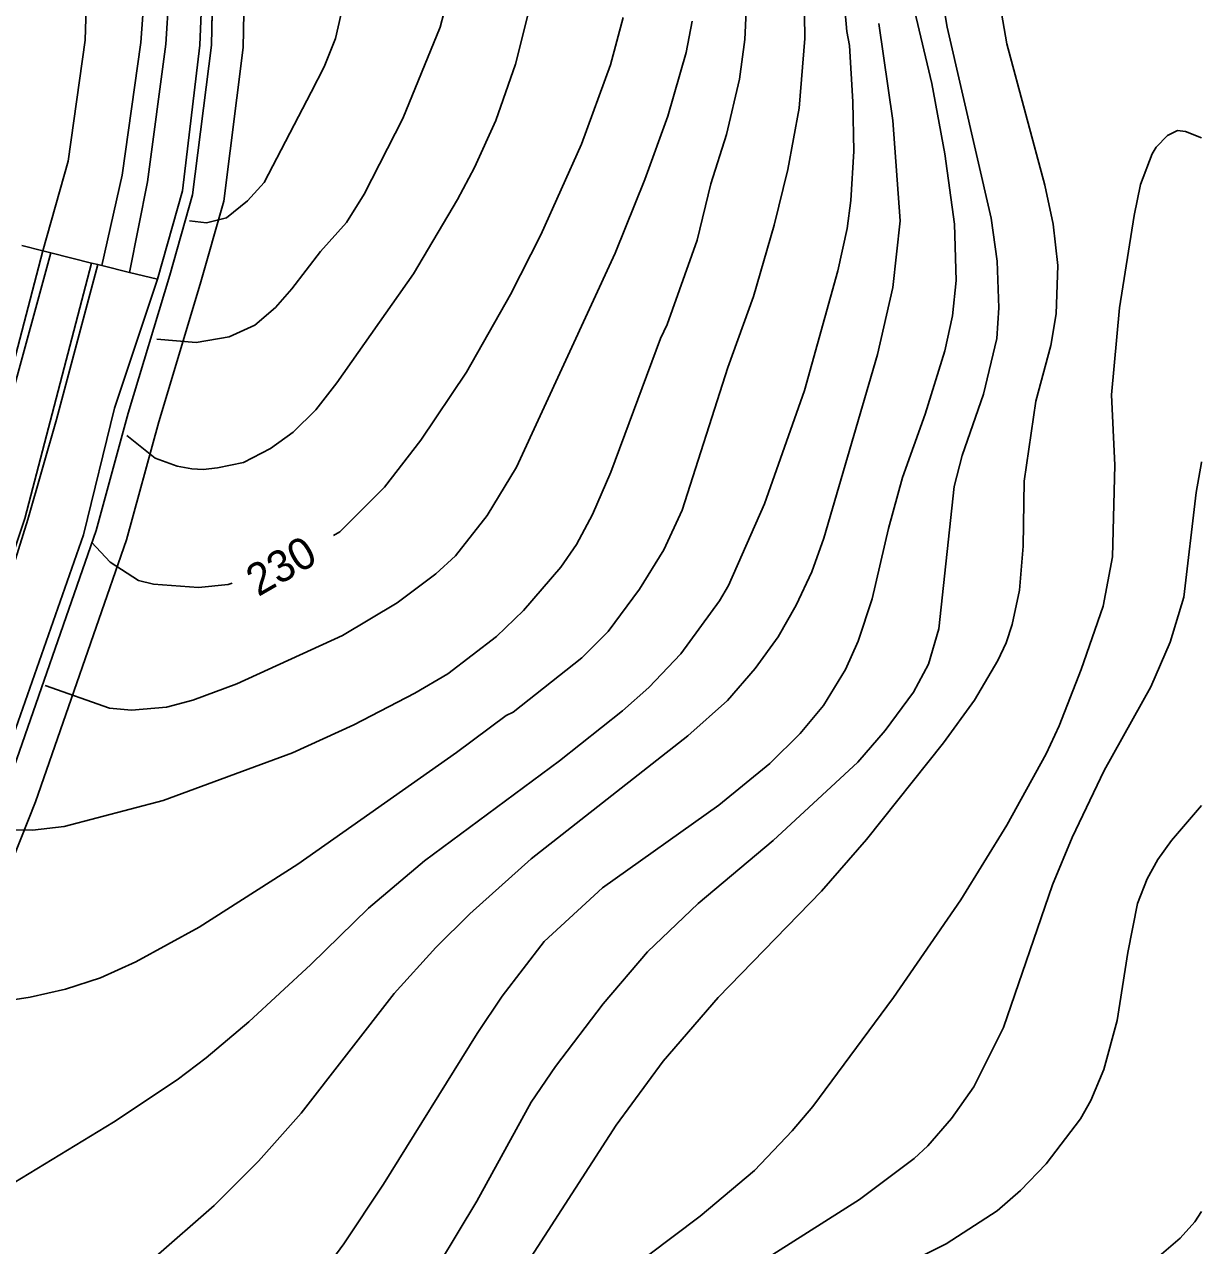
# Model space of a CAD drawing. Extents: x -555860 to -552701, y -1187050 to -1182291.
# Drawn here: x -553072 to -552701.1, y -1185855 to -1185470 of the extents above; entities that cross this region are included whole.
import ezdxf

# ---------------------------------------------------------------- set-up
doc = ezdxf.new("R2010")
doc.units = 0
for name, color, linetype in [('Level 28', 7, 'Continuous'), ('Level 30', 7, 'Continuous'), ('Level 40', 7, 'Continuous'), ('Level 41', 7, 'Continuous'), ('navrh_BV', 7, 'Continuous')]:
    doc.layers.add(name, color=color, linetype=linetype)

msp = doc.modelspace()

# ---------------------------------------------------------------- linework, layer by layer
at = {"layer": 'Level 28'}
msp.add_lwpolyline([(-553012.48, -1185445.05), (-553013.11, -1185476.6), (-553019.07, -1185523.79), (-553026.24, -1185549.14), (-553039.31, -1185592.57), (-553049.45, -1185629.53), (-553077.94, -1185711.57), (-553092.08, -1185747), (-553113.19, -1185788.8), (-553124.49, -1185817.28), (-553153.76, -1185896.92)], dxfattribs=at)
at = {"layer": 'Level 30'}
for points in [[(-553012.48, -1185445.05), (-553013.11, -1185476.6), (-553019.07, -1185523.79), (-553026.24, -1185549.14), (-553039.31, -1185592.57), (-553049.45, -1185629.53), (-553077.94, -1185711.57), (-553092.08, -1185747), (-553113.19, -1185788.8), (-553124.49, -1185817.28), (-553153.76, -1185896.92)], [(-553144.68, -1185901.21), (-553115.15, -1185820.85), (-553104.06, -1185792.91), (-553082.95, -1185751.11), (-553068.57, -1185715.06), (-553039.89, -1185632.5), (-553029.7, -1185595.33), (-553016.64, -1185551.94), (-553009.24, -1185525.79), (-553003.12, -1185477.33), (-553002.47, -1185444.56)]]:
    msp.add_lwpolyline(points, dxfattribs=at)
at = {"layer": 'Level 40'}
for points in [[(-552883.32, -1185467.86), (-552887.34, -1185482.83), (-552896.49, -1185507.79), (-552909.25, -1185536.36), (-552918.82, -1185555.21), (-552932.68, -1185579.62), (-552947.1, -1185601.11), (-552958.61, -1185615.94), (-552972.61, -1185629.95), (-552974.62, -1185631.11)], [(-552802.76, -1185469.8), (-552798.32, -1185500.3), (-552796.1, -1185531.92), (-552798.32, -1185553), (-552803.18, -1185574.07), (-552820.09, -1185632.03), (-552823.84, -1185642.57), (-552828.83, -1185653.1), (-552834.51, -1185663.09), (-552841.72, -1185673.07), (-552850.46, -1185683.19), (-552862.94, -1185694.29), (-552912.3, -1185733.11), (-552931.71, -1185750.44), (-552942.39, -1185760.98), (-552955.56, -1185775.54), (-552984.82, -1185813.25), (-552998.27, -1185828.37), (-553012.27, -1185842.37), (-553050.68, -1185875.93)], [(-552701.06, -1185607.96), (-552701.12, -1185608.18), (-552702.79, -1185617.61), (-552706.67, -1185650.61), (-552710.97, -1185664.75), (-552717.07, -1185678.9), (-552731.77, -1185705.24), (-552741.89, -1185726.32), (-552747.99, -1185741.29), (-552763.52, -1185786.22), (-552772.81, -1185804.93), (-552779.88, -1185814.92), (-552787.37, -1185823.52), (-552791.67, -1185827.53), (-552808.86, -1185840.43), (-552851.43, -1185867.47), (-552869.59, -1185881.2), (-552875.69, -1185886.74), (-552886.09, -1185897.56), (-552900.65, -1185916.14), (-552920.76, -1185947.33), (-552931.3, -1185962.17), (-552939.06, -1185971.6), (-552939.54, -1185972.05)], [(-553006.58, -1185646.14), (-553007.79, -1185646.57), (-553017.21, -1185647.53), (-553031.41, -1185646.45), (-553036.11, -1185645.29), (-553044.99, -1185639.56), (-553050.87, -1185633.24)]]:
    msp.add_lwpolyline(points, dxfattribs=at)
at = {"layer": 'Level 41'}
for points in [[(-552947.38, -1185870.8), (-552929.49, -1185840.99), (-552912.3, -1185809.79), (-552904.67, -1185798.55), (-552889.7, -1185778.73), (-552875.69, -1185762.37), (-552859.75, -1185747.11), (-552836.04, -1185727.28), (-552809.42, -1185702.61), (-552800.82, -1185692.62), (-552791.81, -1185680.56), (-552787.09, -1185671.69), (-552783.9, -1185660.59), (-552779.05, -1185615.67), (-552776.55, -1185605.96), (-552769.76, -1185586.55), (-552765.6, -1185569.08), (-552764.91, -1185559.37), (-552765.46, -1185544.68), (-552767.4, -1185531.09), (-552781.27, -1185470.91), (-552787.79, -1185431.81)], [(-552815.38, -1185443.46), (-552812.88, -1185472.3), (-552812.05, -1185476.73), (-552810.94, -1185494.48), (-552810.66, -1185510.01), (-552811.63, -1185525.54), (-552812.74, -1185534.42), (-552815.66, -1185547.73), (-552826.19, -1185585.44), (-552838.81, -1185621.21), (-552850.18, -1185646.86), (-552852.95, -1185651.72), (-552865.16, -1185668.5), (-552875.28, -1185679.03), (-552883.6, -1185686.38), (-552903.43, -1185702.19), (-552945.99, -1185733.66), (-552963.6, -1185748.64), (-552981.77, -1185766.39), (-553001.32, -1185784.41), (-553014.77, -1185795.78), (-553023.92, -1185802.72), (-553044.02, -1185816.03), (-553092.43, -1185845.46)], [(-552843.94, -1185452.33), (-552845.05, -1185474.79), (-552846.71, -1185487.27), (-552850.73, -1185504.74), (-552855.73, -1185520.27), (-552860.03, -1185538.02), (-552869.45, -1185564.64), (-552871.53, -1185569.08), (-552887.2, -1185611.23), (-552893.03, -1185624.54), (-552898.02, -1185633.97), (-552903.01, -1185641.18), (-552914.8, -1185654.77), (-552923.25, -1185662.95), (-552938.64, -1185674.74), (-552949.04, -1185680.84), (-552968.18, -1185690.82), (-552987.59, -1185699.69)], [(-552766.71, -1185451.22), (-552762.41, -1185476.18), (-552750.49, -1185520.69), (-552747.85, -1185533.03), (-552746.33, -1185546.06), (-552746.88, -1185561.31), (-552748.55, -1185571.3), (-552753.26, -1185588.77), (-552757, -1185614), (-552757.28, -1185634.53), (-552758.39, -1185648.39), (-552760.75, -1185659.21), (-552762.69, -1185665.03), (-552765.32, -1185670.57), (-552772.67, -1185683.05), (-552782.38, -1185696.5), (-552806.64, -1185727.01), (-552820.79, -1185743.23), (-552853.37, -1185776.79), (-552870.7, -1185796.89), (-552885.54, -1185817), (-552915.63, -1185863.59)], [(-552794.44, -1185453.16), (-552786.12, -1185488.66), (-552781.96, -1185510.84), (-552778.91, -1185533.03), (-552778.36, -1185550.78), (-552779.6, -1185561.87), (-552781.96, -1185572.96), (-552788.2, -1185592.93), (-552795.27, -1185612.89), (-552799.71, -1185628.98), (-552804.84, -1185651.16), (-552809.28, -1185664.47), (-552813.3, -1185673.35), (-552820.23, -1185684.72), (-552827.58, -1185693.59), (-552837.15, -1185703.02), (-552853.23, -1185716.19), (-552889.84, -1185742.26), (-552908.28, -1185759.18), (-552921.45, -1185776.37), (-552929.35, -1185788.16), (-552958.89, -1185835.58), (-552971.37, -1185854.44), (-552981.21, -1185867.88)], [(-552826.33, -1185459.54), (-552826.05, -1185474.52), (-552827.86, -1185496.42), (-552831.46, -1185515.83), (-552835.76, -1185533.3), (-552842.28, -1185555.77), (-552850.32, -1185578.23), (-552864.74, -1185623.16), (-552870.56, -1185635.63), (-552878.19, -1185648.11), (-552888.03, -1185661.42), (-552896.35, -1185669.74), (-552917.98, -1185686.8), (-552920.2, -1185687.91), (-552935.87, -1185699.55), (-552985.93, -1185734.77), (-553016.98, -1185754.6), (-553036.95, -1185765.56), (-553048.05, -1185770.55), (-553059.14, -1185774.15), (-553070.23, -1185776.65), (-553079.1, -1185778.09)], [(-552971.51, -1185463.42), (-552974, -1185474.51), (-552977.61, -1185483.39), (-552981.63, -1185491.43), (-552996.5, -1185519.93), (-553001.72, -1185525.69), (-553008.34, -1185530.97), (-553014.68, -1185532.63), (-553019.98, -1185531.92)], [(-552913.27, -1185466.75), (-552917.29, -1185482.56), (-552923.53, -1185500.3), (-552930.19, -1185515.14), (-552935.59, -1185525.26), (-552949.46, -1185548.7), (-552973.58, -1185583.08), (-552980.24, -1185591.54), (-552987.31, -1185598.61), (-552994.52, -1185603.74), (-553002.98, -1185608.18), (-553011.2, -1185609.79), (-553015.76, -1185610.31), (-553019.27, -1185610.14), (-553023.94, -1185609.25), (-553030.8, -1185606.81), (-553039.81, -1185599.61)], [(-553030.31, -1185569.28), (-553017.97, -1185570.35), (-553007.54, -1185568.51), (-552999.42, -1185564.89), (-552992.91, -1185559.26), (-552987.8, -1185553.37), (-552978.72, -1185541.62), (-552970.54, -1185532.47), (-552964.99, -1185523.6), (-552952.79, -1185499.75), (-552941, -1185470.91), (-552939.89, -1185466.47)], [(-552861.55, -1185468.97), (-552863.49, -1185478.95), (-552869.32, -1185498.92), (-552876.53, -1185518.89), (-552885.82, -1185542.18), (-552917.01, -1185609.57), (-552926.17, -1185624.82), (-552936.15, -1185637.57), (-552942.39, -1185643.26), (-552954.59, -1185652.41), (-552971.78, -1185662.67), (-553005.06, -1185677.92), (-553018.93, -1185683.05), (-553027.25, -1185685.27), (-553038.34, -1185686.24), (-553045.27, -1185685.63), (-553065.51, -1185678.45)], [(-552701.06, -1185505.79), (-552706.12, -1185503.77), (-552708.61, -1185503.49), (-552711.8, -1185505.02), (-552715.41, -1185508.76), (-552716.65, -1185510.84), (-552720.26, -1185520.55), (-552722.34, -1185530.25), (-552726.92, -1185559.37), (-552729.41, -1185586.83), (-552728.44, -1185609.01), (-552729.13, -1185637.85), (-552732.05, -1185653.38), (-552738.98, -1185673.35), (-552745.91, -1185691.1), (-552750.07, -1185699.97), (-552762.41, -1185722.43), (-552776.97, -1185746), (-552798.18, -1185776.79), (-552823.56, -1185811.17), (-552830.08, -1185818.8), (-552842, -1185831.28), (-552859.06, -1185845.7), (-552875.69, -1185858.18)], [(-552987.59, -1185699.69), (-553028.35, -1185714.67), (-553059.53, -1185722.9), (-553069.51, -1185724.05), (-553080.98, -1185723.88)], [(-552701.06, -1185716.27), (-552710.55, -1185727.29), (-552714.85, -1185733.25), (-552718.18, -1185739.35), (-552721.23, -1185747.11), (-552724.28, -1185762.64), (-552727.61, -1185784), (-552731.91, -1185799.53), (-552735.93, -1185809.23), (-552739.26, -1185815.06), (-552750.07, -1185829.2), (-552758.11, -1185837.66), (-552765.46, -1185844.03), (-552781.55, -1185854.44), (-552792.92, -1185860.12)], [(-552701.06, -1185844.28), (-552703.2, -1185847.5), (-552707.78, -1185852.63), (-552716.65, -1185860.26)]]:
    msp.add_lwpolyline(points, dxfattribs=at)
at = {"layer": 'navrh_BV'}
for p, q in [((-553051.87, -1185440.88), (-553052.9, -1185475.02)), ((-553033, -1185442.23), (-553035.39, -1185475.78)), ((-553027.49, -1185476.25), (-553025.31, -1185442.94)), ((-553016.78, -1185476.64), (-553015.45, -1185443.7)), ((-553013.11, -1185476.6), (-553012.48, -1185445.05)), ((-553052.9, -1185475.02), (-553058.25, -1185513.2)), ((-553035.39, -1185475.78), (-553041.22, -1185517.59)), ((-553027.49, -1185476.25), (-553033.31, -1185519.72)), ((-553016.78, -1185476.64), (-553022.24, -1185522.46)), ((-553019.07, -1185523.79), (-553013.11, -1185476.6)), ((-553058.25, -1185513.2), (-553066.22, -1185541.44)), ((-553041.22, -1185517.59), (-553047.67, -1185546.08)), ((-553033.31, -1185519.72), (-553038.96, -1185548.27)), ((-553022.24, -1185522.46), (-553030.13, -1185550.39)), ((-553026.24, -1185549.14), (-553019.07, -1185523.79)), ((-553087.14, -1185621.38), (-553066.22, -1185541.44)), ((-553072.87, -1185539.73), (-553066.22, -1185541.44)), ((-553066.22, -1185541.44), (-553063.75, -1185542.07)), ((-553063.75, -1185542.07), (-553076.51, -1185589.03)), ((-553071.88, -1185625.79), (-553050.91, -1185545.27)), ((-553050.91, -1185545.27), (-553063.75, -1185542.07)), ((-553050.91, -1185545.27), (-553048.91, -1185545.77)), ((-553048.91, -1185545.77), (-553061.93, -1185594.57)), ((-553048.91, -1185545.77), (-553047.67, -1185546.08)), ((-553047.67, -1185546.08), (-553038.96, -1185548.27)), ((-553039.31, -1185592.57), (-553026.24, -1185549.14)), ((-553038.96, -1185548.27), (-553030.13, -1185550.39)), ((-553030.13, -1185550.39), (-553043.71, -1185590.97)), ((-553043.71, -1185590.97), (-553053.41, -1185630.93)), ((-553061.93, -1185594.57), (-553070.97, -1185626.14)), ((-553049.45, -1185629.53), (-553039.31, -1185592.57)), ((-553102.72, -1185717.03), (-553071.88, -1185625.79)), ((-553070.97, -1185626.14), (-553085.97, -1185674.06)), ((-553077.94, -1185711.57), (-553049.45, -1185629.53)), ((-553053.41, -1185630.93), (-553081.83, -1185711.62))]:
    msp.add_line(p, q, dxfattribs=at)

# ---------------------------------------------------------------- texts
at = {"layer": 'Level 40'}
msp.add_text('230', height=10, rotation=30.0087, dxfattribs=at).set_placement((-552998.36, -1185650.59))

doc.saveas('drawing.dxf')
